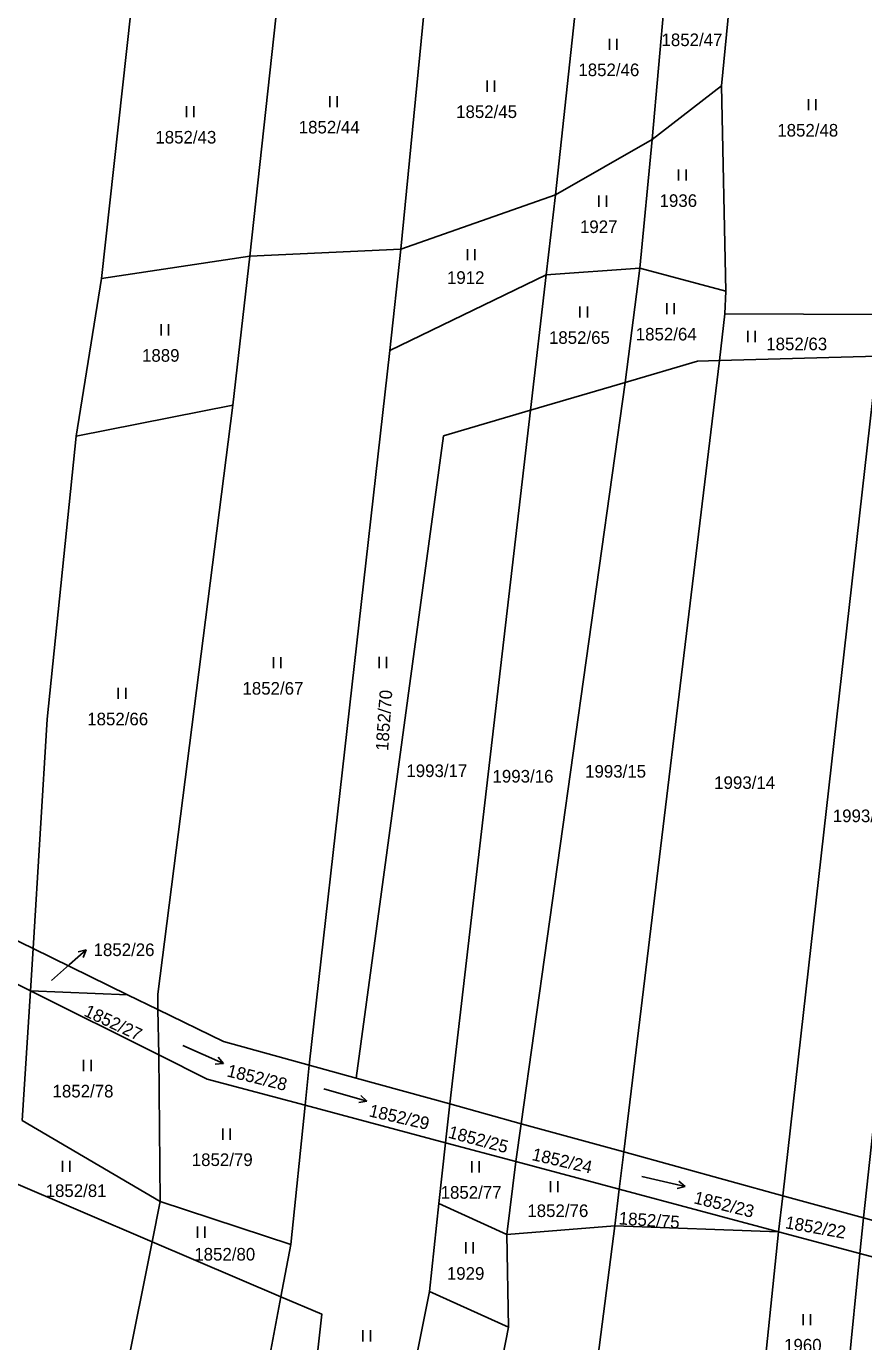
# Model space of a CAD drawing. Extents: x -776734 to -748832, y -1118122 to -976986.
# Drawn here: x -749880.5 to -749767.5, y -1112738.5 to -1112561.1 of the extents above; entities that cross this region are included whole.
import ezdxf

# ---------------------------------------------------------------- set-up
doc = ezdxf.new("R2010")
doc.units = 0
for name, color, linetype in [('KM_Hranice parcel', 7, 'Continuous'), ('KM_Parcelní čísla', 7, 'Continuous'), ('KM_Pop  PČ popisy', 7, 'Continuous'), ('KM_Značky kultur', 7, 'Continuous')]:
    doc.layers.add(name, color=color, linetype=linetype)

msp = doc.modelspace()

# ---------------------------------------------------------------- linework, layer by layer
at = {"layer": 'KM_Hranice parcel'}
for p, q in [((-749796.03, -1112576.36), (-749793.93, -1112552.81)), ((-749786.66, -1112569.11), (-749785.05, -1112552.03)), ((-749809.07, -1112583.82), (-749805.87, -1112553.86)), ((-749829.94, -1112591.12), (-749826.47, -1112555.67)), ((-749850.31, -1112592.09), (-749846.53, -1112557.44)), ((-749870.32, -1112595.11), (-749866.34, -1112559.18)), ((-749796.03, -1112576.36), (-749786.66, -1112569.11)), ((-749786.66, -1112569.11), (-749786.11, -1112596.81)), ((-749809.07, -1112583.82), (-749796.03, -1112576.36)), ((-749797.71, -1112593.71), (-749796.03, -1112576.36)), ((-749829.94, -1112591.12), (-749809.07, -1112583.82)), ((-749810.31, -1112594.6), (-749809.07, -1112583.82)), ((-749870.32, -1112595.11), (-749850.31, -1112592.09)), ((-749850.31, -1112592.09), (-749852.6, -1112612.16)), ((-749850.31, -1112592.09), (-749829.94, -1112591.12)), ((-749831.42, -1112604.79), (-749829.94, -1112591.12)), ((-749797.71, -1112593.71), (-749810.31, -1112594.6)), ((-749797.71, -1112593.71), (-749799.67, -1112609.11)), ((-749786.11, -1112596.81), (-749797.71, -1112593.71)), ((-749873.73, -1112616.37), (-749870.32, -1112595.11)), ((-749810.31, -1112594.6), (-749831.42, -1112604.79)), ((-749810.31, -1112594.6), (-749812.44, -1112612.87)), ((-749786.11, -1112596.81), (-749786.21, -1112599.84)), ((-749786.21, -1112599.84), (-749786.96, -1112606.16)), ((-749786.21, -1112599.84), (-749765, -1112599.97)), ((-749842.31, -1112701.2), (-749831.42, -1112604.79)), ((-749786.96, -1112606.16), (-749799.86, -1112712.9)), ((-749786.96, -1112606.16), (-749765.63, -1112605.56)), ((-749765.63, -1112605.56), (-749778.43, -1112718.8)), ((-749799.67, -1112609.11), (-749813.69, -1112709.09)), ((-749812.44, -1112612.87), (-749799.67, -1112609.11)), ((-749852.6, -1112612.16), (-749873.73, -1112616.37)), ((-749812.44, -1112612.87), (-749823.32, -1112706.43)), ((-749879.53, -1112685.48), (-749900.35, -1112675.31)), ((-749900.35, -1112680.98), (-749879.88, -1112691.19)), ((-749879.88, -1112691.19), (-749879.53, -1112685.48)), ((-749866.8, -1112691.69), (-749879.53, -1112685.48)), ((-749881.03, -1112708.65), (-749879.88, -1112691.19)), ((-749879.88, -1112691.19), (-749866.8, -1112691.69)), ((-749879.88, -1112691.19), (-749862.6, -1112699.81)), ((-749862.7, -1112693.69), (-749866.8, -1112691.69)), ((-749862.6, -1112699.81), (-749862.7, -1112693.69)), ((-749862.39, -1112719.57), (-749862.6, -1112699.81)), ((-749842.86, -1112706.61), (-749842.31, -1112701.2)), ((-749835.95, -1112702.95), (-749842.31, -1112701.2)), ((-749823.32, -1112706.43), (-749835.95, -1112702.95)), ((-749844.77, -1112725.38), (-749842.86, -1112706.61)), ((-749842.86, -1112706.61), (-749823.93, -1112711.67)), ((-749823.32, -1112706.43), (-749823.93, -1112711.67)), ((-749813.69, -1112709.09), (-749823.32, -1112706.43)), ((-749881.03, -1112708.65), (-749862.39, -1112719.57)), ((-749813.69, -1112709.09), (-749814.41, -1112714.21)), ((-749799.86, -1112712.9), (-749813.69, -1112709.09)), ((-749823.93, -1112711.67), (-749824.8, -1112719.86)), ((-749823.93, -1112711.67), (-749814.41, -1112714.21)), ((-749799.86, -1112712.9), (-749800.47, -1112717.94)), ((-749778.43, -1112718.8), (-749799.86, -1112712.9)), ((-749814.41, -1112714.21), (-749815.62, -1112724.04)), ((-749814.41, -1112714.21), (-749800.47, -1112717.94)), ((-749863.48, -1112725.01), (-749882.83, -1112716.74)), ((-749800.47, -1112717.94), (-749801.06, -1112722.86)), ((-749800.47, -1112717.94), (-749778.98, -1112723.69)), ((-749862.39, -1112719.57), (-749863.48, -1112725.01)), ((-749862.39, -1112719.57), (-749844.77, -1112725.38)), ((-749826.06, -1112731.72), (-749824.8, -1112719.86)), ((-749824.8, -1112719.86), (-749815.62, -1112724.04)), ((-749778.43, -1112718.8), (-749778.98, -1112723.69)), ((-749767.52, -1112721.81), (-749778.43, -1112718.8)), ((-749767.52, -1112721.81), (-749768.03, -1112726.62)), ((-749757.23, -1112724.65), (-749767.52, -1112721.81)), ((-749815.62, -1112724.04), (-749801.06, -1112722.86)), ((-749801.06, -1112722.86), (-749778.98, -1112723.69)), ((-749778.98, -1112723.69), (-749768.03, -1112726.62)), ((-749863.48, -1112725.01), (-749876.44, -1112789.75)), ((-749846.11, -1112732.43), (-749863.48, -1112725.01)), ((-749846.11, -1112732.43), (-749844.77, -1112725.38)), ((-749815.42, -1112736.54), (-749815.62, -1112724.04)), ((-749770.47, -1112751.02), (-749768.03, -1112726.62)), ((-749768.03, -1112726.62), (-749757.46, -1112729.45)), ((-749856.9, -1112789.25), (-749846.11, -1112732.43)), ((-749836.59, -1112784.41), (-749826.06, -1112731.72)), ((-749826.06, -1112731.72), (-749815.42, -1112736.54)), ((-749824.66, -1112782.98), (-749815.42, -1112736.54))]:
    msp.add_line(p, q, dxfattribs=at)
for points in [[(-749799.67, -1112609.11), (-749789.93, -1112606.24), (-749786.96, -1112606.16)], [(-749862.7, -1112693.69), (-749862.73, -1112691.63), (-749852.6, -1112612.16)], [(-749835.95, -1112702.95), (-749824.16, -1112616.32), (-749812.44, -1112612.87)], [(-749753.85, -1112614.34), (-749761.29, -1112664.19), (-749767.52, -1112721.81)], [(-749879.53, -1112685.48), (-749877.63, -1112654.51), (-749873.73, -1112616.37)], [(-749842.31, -1112701.2), (-749853.84, -1112698.02), (-749862.7, -1112693.69)], [(-749862.6, -1112699.81), (-749856.04, -1112703.08), (-749842.86, -1112706.61)], [(-749811.35, -1112780), (-749803.54, -1112742.05), (-749801.06, -1112722.86)], [(-749784.41, -1112760.56), (-749781.39, -1112746.77), (-749778.98, -1112723.69)], [(-749846.34, -1112786.78), (-749840.57, -1112734.8), (-749846.11, -1112732.43)]]:
    msp.add_lwpolyline(points, dxfattribs=at)
at = {"layer": 'KM_Pop  PČ popisy'}
for p, q in [((-749874.62, -1112687.63), (-749872.39, -1112685.622)), ((-749872.39, -1112685.622), (-749873.469, -1112685.92)), ((-749872.39, -1112685.622), (-749872.799, -1112686.664)), ((-749877.05, -1112689.8), (-749874.62, -1112687.63))]:
    msp.add_line(p, q, dxfattribs=at)
at = {"layer": 'KM_Značky kultur'}
for p, q in [((-749801.801, -1112564.25), (-749801.801, -1112562.75)), ((-749800.8, -1112564.25), (-749800.8, -1112562.75)), ((-749818.291, -1112569.9), (-749818.291, -1112568.4)), ((-749817.29, -1112569.9), (-749817.29, -1112568.4)), ((-749839.521, -1112571.98), (-749839.521, -1112570.48)), ((-749838.52, -1112571.98), (-749838.52, -1112570.48)), ((-749774.961, -1112572.4), (-749774.961, -1112570.9)), ((-749773.96, -1112572.4), (-749773.96, -1112570.9)), ((-749858.861, -1112573.34), (-749858.861, -1112571.84)), ((-749857.86, -1112573.34), (-749857.86, -1112571.84)), ((-749792.471, -1112581.89), (-749792.471, -1112580.39)), ((-749791.47, -1112581.89), (-749791.47, -1112580.39)), ((-749803.211, -1112585.41), (-749803.211, -1112583.91)), ((-749802.21, -1112585.41), (-749802.21, -1112583.91)), ((-749820.961, -1112592.63), (-749820.961, -1112591.13)), ((-749819.96, -1112592.63), (-749819.96, -1112591.13)), ((-749805.771, -1112600.36), (-749805.771, -1112598.86)), ((-749804.77, -1112600.36), (-749804.77, -1112598.86)), ((-749794.061, -1112599.9), (-749794.061, -1112598.4)), ((-749793.06, -1112599.9), (-749793.06, -1112598.4)), ((-749862.281, -1112602.77), (-749862.281, -1112601.27)), ((-749861.28, -1112602.77), (-749861.28, -1112601.27)), ((-749783.141, -1112603.66), (-749783.141, -1112602.16)), ((-749782.14, -1112603.66), (-749782.14, -1112602.16)), ((-749847.111, -1112647.67), (-749847.111, -1112646.17)), ((-749846.11, -1112647.67), (-749846.11, -1112646.17)), ((-749832.851, -1112647.64), (-749832.851, -1112646.14)), ((-749831.85, -1112647.64), (-749831.85, -1112646.14)), ((-749868.051, -1112651.81), (-749868.051, -1112650.31)), ((-749867.05, -1112651.81), (-749867.05, -1112650.31)), ((-749859.348, -1112698.545), (-749853.867, -1112700.985)), ((-749872.721, -1112702), (-749872.721, -1112700.5)), ((-749871.72, -1112702), (-749871.72, -1112700.5)), ((-749853.867, -1112700.985), (-749854.556, -1112700.129)), ((-749853.867, -1112700.985), (-749854.964, -1112701.046)), ((-749840.3, -1112704.386), (-749834.532, -1112706.04)), ((-749834.532, -1112706.04), (-749835.61, -1112706.253)), ((-749834.532, -1112706.04), (-749835.333, -1112705.289)), ((-749853.951, -1112711.25), (-749853.951, -1112709.75)), ((-749852.95, -1112711.25), (-749852.95, -1112709.75)), ((-749875.591, -1112715.58), (-749875.591, -1112714.08)), ((-749874.59, -1112715.58), (-749874.59, -1112714.08)), ((-749820.381, -1112715.66), (-749820.381, -1112714.16)), ((-749819.38, -1112715.66), (-749819.38, -1112714.16)), ((-749797.438, -1112716.207), (-749791.592, -1112717.557)), ((-749809.741, -1112718.34), (-749809.741, -1112716.84)), ((-749808.74, -1112718.34), (-749808.74, -1112716.84)), ((-749791.592, -1112717.557), (-749792.657, -1112717.826)), ((-749791.592, -1112717.557), (-749792.431, -1112716.849)), ((-749857.381, -1112724.47), (-749857.381, -1112722.97)), ((-749856.38, -1112724.47), (-749856.38, -1112722.97)), ((-749821.161, -1112726.59), (-749821.161, -1112725.09)), ((-749820.16, -1112726.59), (-749820.16, -1112725.09)), ((-749775.671, -1112736.27), (-749775.671, -1112734.77)), ((-749774.67, -1112736.27), (-749774.67, -1112734.77)), ((-749835.041, -1112738.46), (-749835.041, -1112736.96)), ((-749834.04, -1112738.46), (-749834.04, -1112736.96))]:
    msp.add_line(p, q, dxfattribs=at)

# ---------------------------------------------------------------- texts
at = {"layer": 'KM_Parcelní čísla'}
for s, p in [('1852/47', (-749794.776, -1112563.75)), ('1852/46', (-749805.986, -1112567.8)), ('1852/45', (-749822.476, -1112573.45)), ('1852/44', (-749843.706, -1112575.53)), ('1852/48', (-749779.156, -1112575.95)), ('1852/43', (-749863.046, -1112576.89)), ('1936', (-749795.034, -1112585.44)), ('1927', (-749805.774, -1112588.96)), ('1912', (-749823.714, -1112595.82)), ('1852/65', (-749809.956, -1112603.91)), ('1852/64', (-749798.246, -1112603.45)), ('1852/63', (-749780.646, -1112604.77)), ('1889', (-749864.844, -1112606.32)), ('1852/67', (-749851.296, -1112651.22)), ('1852/66', (-749872.236, -1112655.36)), ('1993/17', (-749829.186, -1112662.34)), ('1993/16', (-749817.566, -1112663.08)), ('1993/15', (-749805.076, -1112662.42)), ('1993/14', (-749787.666, -1112663.94)), ('1993/13', (-749771.666, -1112668.42)), ('1852/26', (-749871.38, -1112686.48)), ('1852/78', (-749876.916, -1112705.55)), ('1852/79', (-749858.136, -1112714.8)), ('1852/81', (-749877.846, -1112718.98)), ('1852/77', (-749824.566, -1112719.21)), ('1852/76', (-749812.866, -1112721.68)), ('1852/80', (-749857.796, -1112727.55)), ('1929', (-749823.724, -1112730.14)), ('1960', (-749778.234, -1112739.82))]:
    msp.add_text(s, height=1.7, dxfattribs=at).set_placement(p)
for s, rotation, p in [('1852/70', 86, (-749831.652, -1112658.844)), ('1852/27', 335, (-749872.805, -1112694.487)), ('1852/28', 346, (-749853.505, -1112702.692)), ('1852/29', 347, (-749834.33, -1112708.094)), ('1852/25', 345, (-749823.66, -1112710.961)), ('1852/24', 347, (-749812.36, -1112713.984)), ('1852/23', 346, (-749790.515, -1112719.812)), ('1852/75', 356, (-749800.584, -1112722.667)), ('1852/22', 349.999997, (-749778.174, -1112723.188))]:
    msp.add_text(s, height=1.7, rotation=rotation, dxfattribs=at).set_placement(p)

doc.saveas('drawing.dxf')
